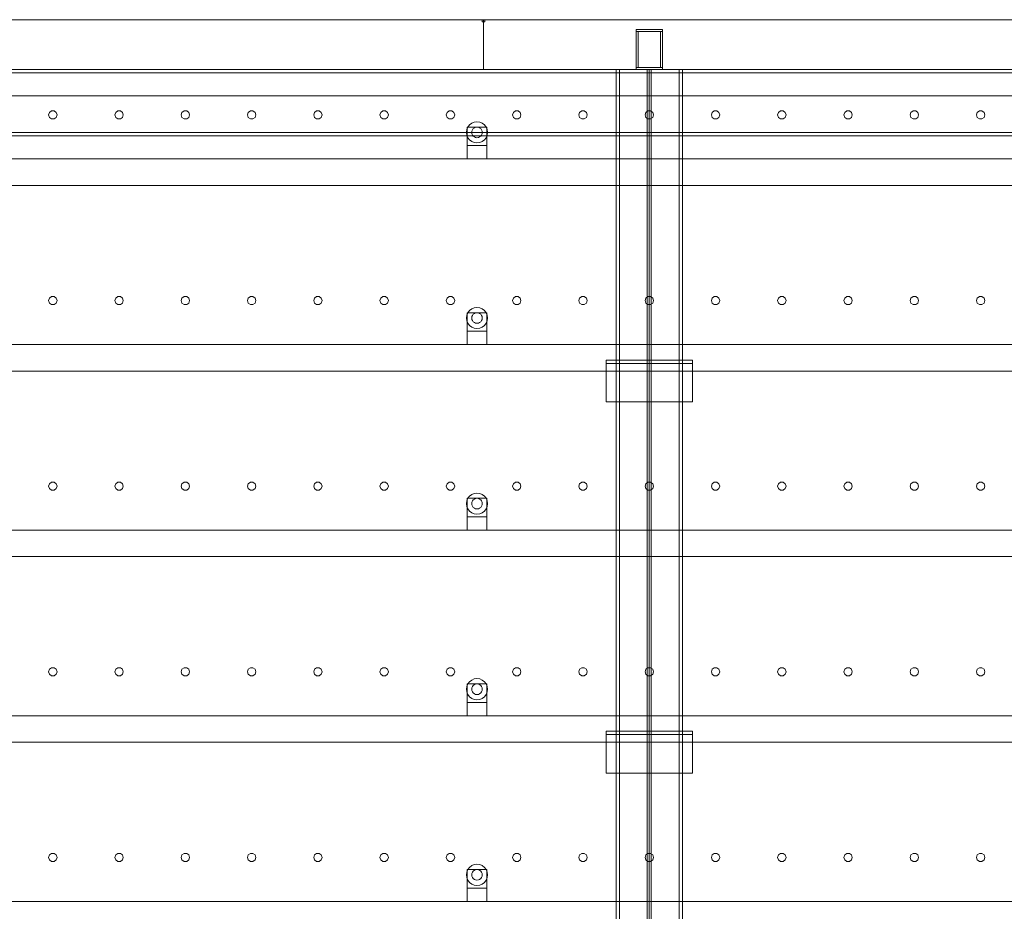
# Model space of a CAD drawing. Header units: millimetres. Extents: x -2233 to 61924, y -68080 to 6847.
# Tile 1003 of 1056: x 48511 to 49997, y 1655 to 3000. Entities that reach past the tile are written whole.
import ezdxf

# ---------------------------------------------------------------- set-up
doc = ezdxf.new("R2010")
doc.units = ezdxf.units.MM
doc.layers.add('lateral_secador', color=7, linetype='Continuous', lineweight=0)

msp = doc.modelspace()

# ---------------------------------------------------------------- linework, layer by layer
at = {"layer": 'lateral_secador'}
for p, q in [((48211.134, 3000), (49211.134, 3000)), ((49209.134, 3000), (49213.134, 3000)), ((49209.134, 3000), (49209.134, 2997)), ((49209.134, 2997), (49213.134, 2997)), ((49211.134, 2925), (49211.134, 3000)), ((49211.134, 3000), (50211.134, 3000)), ((49213.134, 2997), (49213.134, 3000)), ((49441.134, 2985), (49481.134, 2985)), ((49441.134, 2985), (49441.134, 2982)), ((49441.134, 2982), (49481.134, 2982)), ((49441.134, 2982), (49444.134, 2982)), ((49441.134, 2982), (49441.134, 2928)), ((49444.134, 2928), (49444.134, 2982)), ((49478.134, 2982), (49481.134, 2982)), ((49478.134, 2982), (49478.134, 2928)), ((49481.134, 2982), (49481.134, 2985)), ((49481.134, 2928), (49481.134, 2982)), ((49441.134, 2928), (49481.134, 2928)), ((49441.134, 2928), (49441.134, 2925)), ((49441.134, 2928), (49444.134, 2928)), ((49478.134, 2928), (49481.134, 2928)), ((49481.134, 2925), (49481.134, 2928)), ((40461.134, 2925), (60461.134, 2925)), ((40461.134, 2920), (60461.134, 2920)), ((48211.134, 2925), (49211.134, 2925)), ((48461.134, 2925), (49461.134, 2925)), ((49211.134, 2925), (50211.134, 2925)), ((49411.134, 2925), (49511.134, 2925)), ((49411.134, 2925), (49411.134, 20)), ((49411.134, 2925), (49416.134, 2925)), ((49416.134, 20), (49416.134, 2925)), ((49441.134, 2925), (49481.134, 2925)), ((49458.134, 2925), (49464.134, 2925)), ((49458.134, 2925), (49458.134, 60)), ((49461.134, 0), (49461.134, 2925)), ((49461.134, 2925), (50236.134, 2925)), ((49464.134, 60), (49464.134, 2925)), ((49506.134, 2925), (49511.134, 2925)), ((49506.134, 2925), (49506.134, 20)), ((49511.134, 20), (49511.134, 2925)), ((40461.134, 2885), (60461.134, 2885)), ((48555.997, 2860.082), (48554.784, 2856.35)), ((48554.784, 2856.35), (48555.997, 2852.618)), ((48559.172, 2862.389), (48555.997, 2860.082)), ((48555.997, 2852.618), (48559.172, 2850.311)), ((48563.096, 2862.389), (48559.172, 2862.389)), ((48566.271, 2860.082), (48563.096, 2862.389)), ((48563.096, 2850.311), (48566.271, 2852.618)), ((48567.484, 2856.35), (48566.271, 2860.082)), ((48566.271, 2852.618), (48567.484, 2856.35)), ((48655.997, 2860.082), (48654.784, 2856.35)), ((48654.784, 2856.35), (48655.997, 2852.618)), ((48659.172, 2862.389), (48655.997, 2860.082)), ((48655.997, 2852.618), (48659.172, 2850.311)), ((48663.096, 2862.389), (48659.172, 2862.389)), ((48666.271, 2860.082), (48663.096, 2862.389)), ((48663.096, 2850.311), (48666.271, 2852.618)), ((48667.484, 2856.35), (48666.271, 2860.082)), ((48666.271, 2852.618), (48667.484, 2856.35)), ((48755.997, 2860.082), (48754.784, 2856.35)), ((48754.784, 2856.35), (48755.997, 2852.618)), ((48759.172, 2862.389), (48755.997, 2860.082)), ((48755.997, 2852.618), (48759.172, 2850.311)), ((48763.096, 2862.389), (48759.172, 2862.389)), ((48766.271, 2860.082), (48763.096, 2862.389)), ((48763.096, 2850.311), (48766.271, 2852.618)), ((48767.484, 2856.35), (48766.271, 2860.082)), ((48766.271, 2852.618), (48767.484, 2856.35)), ((48855.997, 2860.082), (48854.784, 2856.35)), ((48854.784, 2856.35), (48855.997, 2852.618)), ((48859.172, 2862.389), (48855.997, 2860.082)), ((48855.997, 2852.618), (48859.172, 2850.311)), ((48863.096, 2862.389), (48859.172, 2862.389)), ((48866.271, 2860.082), (48863.096, 2862.389)), ((48863.096, 2850.311), (48866.271, 2852.618)), ((48867.484, 2856.35), (48866.271, 2860.082)), ((48866.271, 2852.618), (48867.484, 2856.35)), ((48955.997, 2860.082), (48954.784, 2856.35)), ((48954.784, 2856.35), (48955.997, 2852.618)), ((48959.172, 2862.389), (48955.997, 2860.082)), ((48955.997, 2852.618), (48959.172, 2850.311)), ((48963.096, 2862.389), (48959.172, 2862.389)), ((48966.271, 2860.082), (48963.096, 2862.389)), ((48963.096, 2850.311), (48966.271, 2852.618)), ((48967.484, 2856.35), (48966.271, 2860.082)), ((48966.271, 2852.618), (48967.484, 2856.35)), ((49055.997, 2860.082), (49054.784, 2856.35)), ((49054.784, 2856.35), (49055.997, 2852.618)), ((49059.172, 2862.389), (49055.997, 2860.082)), ((49055.997, 2852.618), (49059.172, 2850.311)), ((49063.096, 2862.389), (49059.172, 2862.389)), ((49066.271, 2860.082), (49063.096, 2862.389)), ((49063.096, 2850.311), (49066.271, 2852.618)), ((49067.484, 2856.35), (49066.271, 2860.082)), ((49066.271, 2852.618), (49067.484, 2856.35)), ((49155.997, 2860.082), (49154.784, 2856.35)), ((49154.784, 2856.35), (49155.997, 2852.618)), ((49159.172, 2862.389), (49155.997, 2860.082)), ((49155.997, 2852.618), (49159.172, 2850.311)), ((49163.096, 2862.389), (49159.172, 2862.389)), ((49166.271, 2860.082), (49163.096, 2862.389)), ((49163.096, 2850.311), (49166.271, 2852.618)), ((49167.484, 2856.35), (49166.271, 2860.082)), ((49166.271, 2852.618), (49167.484, 2856.35)), ((49255.997, 2860.082), (49254.784, 2856.35)), ((49254.784, 2856.35), (49255.997, 2852.618)), ((49259.172, 2862.389), (49255.997, 2860.082)), ((49255.997, 2852.618), (49259.172, 2850.311)), ((49263.096, 2862.389), (49259.172, 2862.389)), ((49266.271, 2860.082), (49263.096, 2862.389)), ((49263.096, 2850.311), (49266.271, 2852.618)), ((49267.484, 2856.35), (49266.271, 2860.082)), ((49266.271, 2852.618), (49267.484, 2856.35)), ((49355.997, 2860.082), (49354.784, 2856.35)), ((49354.784, 2856.35), (49355.997, 2852.618)), ((49359.172, 2862.389), (49355.997, 2860.082)), ((49355.997, 2852.618), (49359.172, 2850.311)), ((49363.096, 2862.389), (49359.172, 2862.389)), ((49366.271, 2860.082), (49363.096, 2862.389)), ((49363.096, 2850.311), (49366.271, 2852.618)), ((49367.484, 2856.35), (49366.271, 2860.082)), ((49366.271, 2852.618), (49367.484, 2856.35)), ((49455.997, 2860.082), (49454.784, 2856.35)), ((49454.784, 2856.35), (49455.997, 2852.618)), ((49459.172, 2862.389), (49455.997, 2860.082)), ((49455.997, 2852.618), (49459.172, 2850.311)), ((49463.096, 2862.389), (49459.172, 2862.389)), ((49466.271, 2860.082), (49463.096, 2862.389)), ((49463.096, 2850.311), (49466.271, 2852.618)), ((49467.484, 2856.35), (49466.271, 2860.082)), ((49466.271, 2852.618), (49467.484, 2856.35)), ((49555.997, 2860.082), (49554.784, 2856.35)), ((49554.784, 2856.35), (49555.997, 2852.618)), ((49559.172, 2862.389), (49555.997, 2860.082)), ((49555.997, 2852.618), (49559.172, 2850.311)), ((49563.096, 2862.389), (49559.172, 2862.389)), ((49566.271, 2860.082), (49563.096, 2862.389)), ((49563.096, 2850.311), (49566.271, 2852.618)), ((49567.484, 2856.35), (49566.271, 2860.082)), ((49566.271, 2852.618), (49567.484, 2856.35)), ((49655.997, 2860.082), (49654.784, 2856.35)), ((49654.784, 2856.35), (49655.997, 2852.618)), ((49659.172, 2862.389), (49655.997, 2860.082)), ((49655.997, 2852.618), (49659.172, 2850.311)), ((49663.096, 2862.389), (49659.172, 2862.389)), ((49666.271, 2860.082), (49663.096, 2862.389)), ((49663.096, 2850.311), (49666.271, 2852.618)), ((49667.484, 2856.35), (49666.271, 2860.082)), ((49666.271, 2852.618), (49667.484, 2856.35)), ((49755.997, 2860.082), (49754.784, 2856.35)), ((49754.784, 2856.35), (49755.997, 2852.618)), ((49759.172, 2862.389), (49755.997, 2860.082)), ((49755.997, 2852.618), (49759.172, 2850.311)), ((49763.096, 2862.389), (49759.172, 2862.389)), ((49766.271, 2860.082), (49763.096, 2862.389)), ((49763.096, 2850.311), (49766.271, 2852.618)), ((49767.484, 2856.35), (49766.271, 2860.082)), ((49766.271, 2852.618), (49767.484, 2856.35)), ((49855.997, 2860.082), (49854.784, 2856.35)), ((49854.784, 2856.35), (49855.997, 2852.618)), ((49859.172, 2862.389), (49855.997, 2860.082)), ((49855.997, 2852.618), (49859.172, 2850.311)), ((49863.096, 2862.389), (49859.172, 2862.389)), ((49866.271, 2860.082), (49863.096, 2862.389)), ((49863.096, 2850.311), (49866.271, 2852.618)), ((49867.484, 2856.35), (49866.271, 2860.082)), ((49866.271, 2852.618), (49867.484, 2856.35)), ((49955.997, 2860.082), (49954.784, 2856.35)), ((49954.784, 2856.35), (49955.997, 2852.618)), ((49959.172, 2862.389), (49955.997, 2860.082)), ((49955.997, 2852.618), (49959.172, 2850.311)), ((49963.096, 2862.389), (49959.172, 2862.389)), ((49966.271, 2860.082), (49963.096, 2862.389)), ((49963.096, 2850.311), (49966.271, 2852.618)), ((49967.484, 2856.35), (49966.271, 2860.082)), ((49966.271, 2852.618), (49967.484, 2856.35)), ((48559.172, 2850.311), (48563.096, 2850.311)), ((48659.172, 2850.311), (48663.096, 2850.311)), ((48759.172, 2850.311), (48763.096, 2850.311)), ((48859.172, 2850.311), (48863.096, 2850.311)), ((48959.172, 2850.311), (48963.096, 2850.311)), ((49059.172, 2850.311), (49063.096, 2850.311)), ((49159.172, 2850.311), (49163.096, 2850.311)), ((49187.277, 2838), (49185.679, 2834.141)), ((49186.134, 2838), (49216.134, 2838)), ((49186.134, 2838), (49186.134, 2810)), ((49189.82, 2841.314), (49187.277, 2838)), ((49193.134, 2843.856), (49189.82, 2841.314)), ((49196.993, 2845.455), (49193.134, 2843.856)), ((49201.134, 2846), (49196.993, 2845.455)), ((49199.063, 2837.727), (49197.134, 2836.928)), ((49201.134, 2838), (49199.063, 2837.727)), ((49205.275, 2845.455), (49201.134, 2846)), ((49203.204, 2837.727), (49201.134, 2838)), ((49205.134, 2836.928), (49203.204, 2837.727)), ((49209.134, 2843.856), (49205.275, 2845.455)), ((49212.448, 2841.314), (49209.134, 2843.856)), ((49214.99, 2838), (49212.448, 2841.314)), ((49216.589, 2834.141), (49214.99, 2838)), ((49216.134, 2810), (49216.134, 2838)), ((49259.172, 2850.311), (49263.096, 2850.311)), ((49359.172, 2850.311), (49363.096, 2850.311)), ((49459.172, 2850.311), (49463.096, 2850.311)), ((49559.172, 2850.311), (49563.096, 2850.311)), ((49659.172, 2850.311), (49663.096, 2850.311)), ((49759.172, 2850.311), (49763.096, 2850.311)), ((49859.172, 2850.311), (49863.096, 2850.311)), ((49959.172, 2850.311), (49963.096, 2850.311)), ((40461.134, 2830), (60461.134, 2830)), ((40461.134, 2825), (60461.134, 2825)), ((49185.679, 2834.141), (49185.134, 2830)), ((49185.134, 2830), (49185.679, 2825.859)), ((49185.679, 2825.859), (49187.277, 2822)), ((49193.406, 2832.071), (49193.134, 2830)), ((49193.134, 2830), (49193.406, 2827.929)), ((49194.206, 2834), (49193.406, 2832.071)), ((49193.406, 2827.929), (49194.206, 2826)), ((49195.477, 2835.657), (49194.206, 2834)), ((49194.206, 2826), (49195.477, 2824.343)), ((49197.134, 2836.928), (49195.477, 2835.657)), ((49195.477, 2824.343), (49197.134, 2823.072)), ((49197.134, 2823.072), (49199.063, 2822.273)), ((49203.204, 2822.273), (49205.134, 2823.072)), ((49206.791, 2835.657), (49205.134, 2836.928)), ((49205.134, 2823.072), (49206.791, 2824.343)), ((49208.062, 2834), (49206.791, 2835.657)), ((49206.791, 2824.343), (49208.062, 2826)), ((49208.861, 2832.071), (49208.062, 2834)), ((49208.062, 2826), (49208.861, 2827.929)), ((49209.134, 2830), (49208.861, 2832.071)), ((49208.861, 2827.929), (49209.134, 2830)), ((49214.99, 2822), (49216.589, 2825.859)), ((49217.134, 2830), (49216.589, 2834.141)), ((49216.589, 2825.859), (49217.134, 2830)), ((49186.134, 2810), (49216.134, 2810)), ((49186.134, 2810), (49186.134, 2790)), ((49187.277, 2822), (49189.82, 2818.686)), ((49189.82, 2818.686), (49193.134, 2816.144)), ((49193.134, 2816.144), (49196.993, 2814.545)), ((49196.993, 2814.545), (49201.134, 2814)), ((49199.063, 2822.273), (49201.134, 2822)), ((49201.134, 2822), (49203.204, 2822.273)), ((49201.134, 2814), (49205.275, 2814.545)), ((49205.275, 2814.545), (49209.134, 2816.144)), ((49209.134, 2816.144), (49212.448, 2818.686)), ((49212.448, 2818.686), (49214.99, 2822)), ((49216.134, 2790), (49216.134, 2810)), ((40811.134, 2790), (60111.134, 2790)), ((49186.134, 2790), (49216.134, 2790)), ((40811.134, 2750), (60111.134, 2750)), ((48555.997, 2580.082), (48554.784, 2576.35)), ((48554.784, 2576.35), (48555.997, 2572.618)), ((48559.172, 2582.389), (48555.997, 2580.082)), ((48555.997, 2572.618), (48559.172, 2570.311)), ((48563.096, 2582.389), (48559.172, 2582.389)), ((48559.172, 2570.311), (48563.096, 2570.311)), ((48566.271, 2580.082), (48563.096, 2582.389)), ((48563.096, 2570.311), (48566.271, 2572.618)), ((48567.484, 2576.35), (48566.271, 2580.082)), ((48566.271, 2572.618), (48567.484, 2576.35)), ((48655.997, 2580.082), (48654.784, 2576.35)), ((48654.784, 2576.35), (48655.997, 2572.618)), ((48659.172, 2582.389), (48655.997, 2580.082)), ((48655.997, 2572.618), (48659.172, 2570.311)), ((48663.096, 2582.389), (48659.172, 2582.389)), ((48659.172, 2570.311), (48663.096, 2570.311)), ((48666.271, 2580.082), (48663.096, 2582.389)), ((48663.096, 2570.311), (48666.271, 2572.618)), ((48667.484, 2576.35), (48666.271, 2580.082)), ((48666.271, 2572.618), (48667.484, 2576.35)), ((48755.997, 2580.082), (48754.784, 2576.35)), ((48754.784, 2576.35), (48755.997, 2572.618)), ((48759.172, 2582.389), (48755.997, 2580.082)), ((48755.997, 2572.618), (48759.172, 2570.311)), ((48763.096, 2582.389), (48759.172, 2582.389)), ((48759.172, 2570.311), (48763.096, 2570.311)), ((48766.271, 2580.082), (48763.096, 2582.389)), ((48763.096, 2570.311), (48766.271, 2572.618)), ((48767.484, 2576.35), (48766.271, 2580.082)), ((48766.271, 2572.618), (48767.484, 2576.35)), ((48855.997, 2580.082), (48854.784, 2576.35)), ((48854.784, 2576.35), (48855.997, 2572.618)), ((48859.172, 2582.389), (48855.997, 2580.082)), ((48855.997, 2572.618), (48859.172, 2570.311)), ((48863.096, 2582.389), (48859.172, 2582.389)), ((48859.172, 2570.311), (48863.096, 2570.311)), ((48866.271, 2580.082), (48863.096, 2582.389)), ((48863.096, 2570.311), (48866.271, 2572.618)), ((48867.484, 2576.35), (48866.271, 2580.082)), ((48866.271, 2572.618), (48867.484, 2576.35)), ((48955.997, 2580.082), (48954.784, 2576.35)), ((48954.784, 2576.35), (48955.997, 2572.618)), ((48959.172, 2582.389), (48955.997, 2580.082)), ((48955.997, 2572.618), (48959.172, 2570.311)), ((48963.096, 2582.389), (48959.172, 2582.389)), ((48959.172, 2570.311), (48963.096, 2570.311)), ((48966.271, 2580.082), (48963.096, 2582.389)), ((48963.096, 2570.311), (48966.271, 2572.618)), ((48967.484, 2576.35), (48966.271, 2580.082)), ((48966.271, 2572.618), (48967.484, 2576.35)), ((49055.997, 2580.082), (49054.784, 2576.35)), ((49054.784, 2576.35), (49055.997, 2572.618)), ((49059.172, 2582.389), (49055.997, 2580.082)), ((49055.997, 2572.618), (49059.172, 2570.311)), ((49063.096, 2582.389), (49059.172, 2582.389)), ((49059.172, 2570.311), (49063.096, 2570.311)), ((49066.271, 2580.082), (49063.096, 2582.389)), ((49063.096, 2570.311), (49066.271, 2572.618)), ((49067.484, 2576.35), (49066.271, 2580.082)), ((49066.271, 2572.618), (49067.484, 2576.35)), ((49155.997, 2580.082), (49154.784, 2576.35)), ((49154.784, 2576.35), (49155.997, 2572.618)), ((49159.172, 2582.389), (49155.997, 2580.082)), ((49155.997, 2572.618), (49159.172, 2570.311)), ((49163.096, 2582.389), (49159.172, 2582.389)), ((49159.172, 2570.311), (49163.096, 2570.311)), ((49166.271, 2580.082), (49163.096, 2582.389)), ((49163.096, 2570.311), (49166.271, 2572.618)), ((49167.484, 2576.35), (49166.271, 2580.082)), ((49166.271, 2572.618), (49167.484, 2576.35)), ((49255.997, 2580.082), (49254.784, 2576.35)), ((49254.784, 2576.35), (49255.997, 2572.618)), ((49259.172, 2582.389), (49255.997, 2580.082)), ((49255.997, 2572.618), (49259.172, 2570.311)), ((49263.096, 2582.389), (49259.172, 2582.389)), ((49259.172, 2570.311), (49263.096, 2570.311)), ((49266.271, 2580.082), (49263.096, 2582.389)), ((49263.096, 2570.311), (49266.271, 2572.618)), ((49267.484, 2576.35), (49266.271, 2580.082)), ((49266.271, 2572.618), (49267.484, 2576.35)), ((49355.997, 2580.082), (49354.784, 2576.35)), ((49354.784, 2576.35), (49355.997, 2572.618)), ((49359.172, 2582.389), (49355.997, 2580.082)), ((49355.997, 2572.618), (49359.172, 2570.311)), ((49363.096, 2582.389), (49359.172, 2582.389)), ((49359.172, 2570.311), (49363.096, 2570.311)), ((49366.271, 2580.082), (49363.096, 2582.389)), ((49363.096, 2570.311), (49366.271, 2572.618)), ((49367.484, 2576.35), (49366.271, 2580.082)), ((49366.271, 2572.618), (49367.484, 2576.35)), ((49455.997, 2580.082), (49454.784, 2576.35)), ((49454.784, 2576.35), (49455.997, 2572.618)), ((49459.172, 2582.389), (49455.997, 2580.082)), ((49455.997, 2572.618), (49459.172, 2570.311)), ((49463.096, 2582.389), (49459.172, 2582.389)), ((49459.172, 2570.311), (49463.096, 2570.311)), ((49466.271, 2580.082), (49463.096, 2582.389)), ((49463.096, 2570.311), (49466.271, 2572.618)), ((49467.484, 2576.35), (49466.271, 2580.082)), ((49466.271, 2572.618), (49467.484, 2576.35)), ((49555.997, 2580.082), (49554.784, 2576.35)), ((49554.784, 2576.35), (49555.997, 2572.618)), ((49559.172, 2582.389), (49555.997, 2580.082)), ((49555.997, 2572.618), (49559.172, 2570.311)), ((49563.096, 2582.389), (49559.172, 2582.389)), ((49559.172, 2570.311), (49563.096, 2570.311)), ((49566.271, 2580.082), (49563.096, 2582.389)), ((49563.096, 2570.311), (49566.271, 2572.618)), ((49567.484, 2576.35), (49566.271, 2580.082)), ((49566.271, 2572.618), (49567.484, 2576.35)), ((49655.997, 2580.082), (49654.784, 2576.35)), ((49654.784, 2576.35), (49655.997, 2572.618)), ((49659.172, 2582.389), (49655.997, 2580.082)), ((49655.997, 2572.618), (49659.172, 2570.311)), ((49663.096, 2582.389), (49659.172, 2582.389)), ((49659.172, 2570.311), (49663.096, 2570.311)), ((49666.271, 2580.082), (49663.096, 2582.389)), ((49663.096, 2570.311), (49666.271, 2572.618)), ((49667.484, 2576.35), (49666.271, 2580.082)), ((49666.271, 2572.618), (49667.484, 2576.35)), ((49755.997, 2580.082), (49754.784, 2576.35)), ((49754.784, 2576.35), (49755.997, 2572.618)), ((49759.172, 2582.389), (49755.997, 2580.082)), ((49755.997, 2572.618), (49759.172, 2570.311)), ((49763.096, 2582.389), (49759.172, 2582.389)), ((49759.172, 2570.311), (49763.096, 2570.311)), ((49766.271, 2580.082), (49763.096, 2582.389)), ((49763.096, 2570.311), (49766.271, 2572.618)), ((49767.484, 2576.35), (49766.271, 2580.082)), ((49766.271, 2572.618), (49767.484, 2576.35)), ((49855.997, 2580.082), (49854.784, 2576.35)), ((49854.784, 2576.35), (49855.997, 2572.618)), ((49859.172, 2582.389), (49855.997, 2580.082)), ((49855.997, 2572.618), (49859.172, 2570.311)), ((49863.096, 2582.389), (49859.172, 2582.389)), ((49859.172, 2570.311), (49863.096, 2570.311)), ((49866.271, 2580.082), (49863.096, 2582.389)), ((49863.096, 2570.311), (49866.271, 2572.618)), ((49867.484, 2576.35), (49866.271, 2580.082)), ((49866.271, 2572.618), (49867.484, 2576.35)), ((49955.997, 2580.082), (49954.784, 2576.35)), ((49954.784, 2576.35), (49955.997, 2572.618)), ((49959.172, 2582.389), (49955.997, 2580.082)), ((49955.997, 2572.618), (49959.172, 2570.311)), ((49963.096, 2582.389), (49959.172, 2582.389)), ((49959.172, 2570.311), (49963.096, 2570.311)), ((49966.271, 2580.082), (49963.096, 2582.389)), ((49963.096, 2570.311), (49966.271, 2572.618)), ((49967.484, 2576.35), (49966.271, 2580.082)), ((49966.271, 2572.618), (49967.484, 2576.35)), ((49187.277, 2558), (49185.679, 2554.141)), ((49186.134, 2558), (49216.134, 2558)), ((49186.134, 2558), (49186.134, 2530)), ((49189.82, 2561.314), (49187.277, 2558)), ((49193.134, 2563.856), (49189.82, 2561.314)), ((49196.993, 2565.455), (49193.134, 2563.856)), ((49195.477, 2555.657), (49194.206, 2554)), ((49197.134, 2556.928), (49195.477, 2555.657)), ((49201.134, 2566), (49196.993, 2565.455)), ((49199.063, 2557.727), (49197.134, 2556.928)), ((49201.134, 2558), (49199.063, 2557.727)), ((49205.275, 2565.455), (49201.134, 2566)), ((49203.204, 2557.727), (49201.134, 2558)), ((49205.134, 2556.928), (49203.204, 2557.727)), ((49206.791, 2555.657), (49205.134, 2556.928)), ((49209.134, 2563.856), (49205.275, 2565.455)), ((49208.062, 2554), (49206.791, 2555.657)), ((49212.448, 2561.314), (49209.134, 2563.856)), ((49214.99, 2558), (49212.448, 2561.314)), ((49216.589, 2554.141), (49214.99, 2558)), ((49216.134, 2530), (49216.134, 2558)), ((49185.679, 2554.141), (49185.134, 2550)), ((49185.134, 2550), (49185.679, 2545.859)), ((49185.679, 2545.859), (49187.277, 2542)), ((49187.277, 2542), (49189.82, 2538.686)), ((49193.406, 2552.071), (49193.134, 2550)), ((49193.134, 2550), (49193.406, 2547.929)), ((49194.206, 2554), (49193.406, 2552.071)), ((49193.406, 2547.929), (49194.206, 2546)), ((49194.206, 2546), (49195.477, 2544.343)), ((49195.477, 2544.343), (49197.134, 2543.072)), ((49197.134, 2543.072), (49199.063, 2542.273)), ((49199.063, 2542.273), (49201.134, 2542)), ((49201.134, 2542), (49203.204, 2542.273)), ((49203.204, 2542.273), (49205.134, 2543.072)), ((49205.134, 2543.072), (49206.791, 2544.343)), ((49206.791, 2544.343), (49208.062, 2546)), ((49208.861, 2552.071), (49208.062, 2554)), ((49208.062, 2546), (49208.861, 2547.929)), ((49209.134, 2550), (49208.861, 2552.071)), ((49208.861, 2547.929), (49209.134, 2550)), ((49212.448, 2538.686), (49214.99, 2542)), ((49214.99, 2542), (49216.589, 2545.859)), ((49217.134, 2550), (49216.589, 2554.141)), ((49216.589, 2545.859), (49217.134, 2550)), ((49186.134, 2530), (49216.134, 2530)), ((49186.134, 2530), (49186.134, 2510)), ((49189.82, 2538.686), (49193.134, 2536.144)), ((49193.134, 2536.144), (49196.993, 2534.545)), ((49196.993, 2534.545), (49201.134, 2534)), ((49201.134, 2534), (49205.275, 2534.545)), ((49205.275, 2534.545), (49209.134, 2536.144)), ((49209.134, 2536.144), (49212.448, 2538.686)), ((49216.134, 2510), (49216.134, 2530)), ((40811.134, 2510), (60111.134, 2510)), ((49186.134, 2510), (49216.134, 2510)), ((49396.134, 2486.5), (49526.134, 2486.5)), ((49396.134, 2486.5), (49396.134, 2423.5)), ((49396.134, 2486.5), (49396.134, 2481.5)), ((49396.134, 2481.5), (49526.134, 2481.5)), ((49526.134, 2423.5), (49526.134, 2486.5)), ((49526.134, 2481.5), (49526.134, 2486.5)), ((40811.134, 2470), (60111.134, 2470)), ((49396.134, 2423.5), (49526.134, 2423.5)), ((48555.997, 2300.082), (48554.784, 2296.35)), ((48554.784, 2296.35), (48555.997, 2292.618)), ((48559.172, 2302.389), (48555.997, 2300.082)), ((48555.997, 2292.618), (48559.172, 2290.311)), ((48563.096, 2302.389), (48559.172, 2302.389)), ((48559.172, 2290.311), (48563.096, 2290.311)), ((48566.271, 2300.082), (48563.096, 2302.389)), ((48563.096, 2290.311), (48566.271, 2292.618)), ((48567.484, 2296.35), (48566.271, 2300.082)), ((48566.271, 2292.618), (48567.484, 2296.35)), ((48655.997, 2300.082), (48654.784, 2296.35)), ((48654.784, 2296.35), (48655.997, 2292.618)), ((48659.172, 2302.389), (48655.997, 2300.082)), ((48655.997, 2292.618), (48659.172, 2290.311)), ((48663.096, 2302.389), (48659.172, 2302.389)), ((48659.172, 2290.311), (48663.096, 2290.311)), ((48666.271, 2300.082), (48663.096, 2302.389)), ((48663.096, 2290.311), (48666.271, 2292.618)), ((48667.484, 2296.35), (48666.271, 2300.082)), ((48666.271, 2292.618), (48667.484, 2296.35)), ((48755.997, 2300.082), (48754.784, 2296.35)), ((48754.784, 2296.35), (48755.997, 2292.618)), ((48759.172, 2302.389), (48755.997, 2300.082)), ((48755.997, 2292.618), (48759.172, 2290.311)), ((48763.096, 2302.389), (48759.172, 2302.389)), ((48759.172, 2290.311), (48763.096, 2290.311)), ((48766.271, 2300.082), (48763.096, 2302.389)), ((48763.096, 2290.311), (48766.271, 2292.618)), ((48767.484, 2296.35), (48766.271, 2300.082)), ((48766.271, 2292.618), (48767.484, 2296.35)), ((48855.997, 2300.082), (48854.784, 2296.35)), ((48854.784, 2296.35), (48855.997, 2292.618)), ((48859.172, 2302.389), (48855.997, 2300.082)), ((48855.997, 2292.618), (48859.172, 2290.311)), ((48863.096, 2302.389), (48859.172, 2302.389)), ((48859.172, 2290.311), (48863.096, 2290.311)), ((48866.271, 2300.082), (48863.096, 2302.389)), ((48863.096, 2290.311), (48866.271, 2292.618)), ((48867.484, 2296.35), (48866.271, 2300.082)), ((48866.271, 2292.618), (48867.484, 2296.35)), ((48955.997, 2300.082), (48954.784, 2296.35)), ((48954.784, 2296.35), (48955.997, 2292.618)), ((48959.172, 2302.389), (48955.997, 2300.082)), ((48955.997, 2292.618), (48959.172, 2290.311)), ((48963.096, 2302.389), (48959.172, 2302.389)), ((48959.172, 2290.311), (48963.096, 2290.311)), ((48966.271, 2300.082), (48963.096, 2302.389)), ((48963.096, 2290.311), (48966.271, 2292.618)), ((48967.484, 2296.35), (48966.271, 2300.082)), ((48966.271, 2292.618), (48967.484, 2296.35)), ((49055.997, 2300.082), (49054.784, 2296.35)), ((49054.784, 2296.35), (49055.997, 2292.618)), ((49059.172, 2302.389), (49055.997, 2300.082)), ((49055.997, 2292.618), (49059.172, 2290.311)), ((49063.096, 2302.389), (49059.172, 2302.389)), ((49059.172, 2290.311), (49063.096, 2290.311)), ((49066.271, 2300.082), (49063.096, 2302.389)), ((49063.096, 2290.311), (49066.271, 2292.618)), ((49067.484, 2296.35), (49066.271, 2300.082)), ((49066.271, 2292.618), (49067.484, 2296.35)), ((49155.997, 2300.082), (49154.784, 2296.35)), ((49154.784, 2296.35), (49155.997, 2292.618)), ((49159.172, 2302.389), (49155.997, 2300.082)), ((49155.997, 2292.618), (49159.172, 2290.311)), ((49163.096, 2302.389), (49159.172, 2302.389)), ((49159.172, 2290.311), (49163.096, 2290.311)), ((49166.271, 2300.082), (49163.096, 2302.389)), ((49163.096, 2290.311), (49166.271, 2292.618)), ((49167.484, 2296.35), (49166.271, 2300.082)), ((49166.271, 2292.618), (49167.484, 2296.35)), ((49255.997, 2300.082), (49254.784, 2296.35)), ((49254.784, 2296.35), (49255.997, 2292.618)), ((49259.172, 2302.389), (49255.997, 2300.082)), ((49255.997, 2292.618), (49259.172, 2290.311)), ((49263.096, 2302.389), (49259.172, 2302.389)), ((49259.172, 2290.311), (49263.096, 2290.311)), ((49266.271, 2300.082), (49263.096, 2302.389)), ((49263.096, 2290.311), (49266.271, 2292.618)), ((49267.484, 2296.35), (49266.271, 2300.082)), ((49266.271, 2292.618), (49267.484, 2296.35)), ((49355.997, 2300.082), (49354.784, 2296.35)), ((49354.784, 2296.35), (49355.997, 2292.618)), ((49359.172, 2302.389), (49355.997, 2300.082)), ((49355.997, 2292.618), (49359.172, 2290.311)), ((49363.096, 2302.389), (49359.172, 2302.389)), ((49359.172, 2290.311), (49363.096, 2290.311)), ((49366.271, 2300.082), (49363.096, 2302.389)), ((49363.096, 2290.311), (49366.271, 2292.618)), ((49367.484, 2296.35), (49366.271, 2300.082)), ((49366.271, 2292.618), (49367.484, 2296.35)), ((49455.997, 2300.082), (49454.784, 2296.35)), ((49454.784, 2296.35), (49455.997, 2292.618)), ((49459.172, 2302.389), (49455.997, 2300.082)), ((49455.997, 2292.618), (49459.172, 2290.311)), ((49463.096, 2302.389), (49459.172, 2302.389)), ((49459.172, 2290.311), (49463.096, 2290.311)), ((49466.271, 2300.082), (49463.096, 2302.389)), ((49463.096, 2290.311), (49466.271, 2292.618)), ((49467.484, 2296.35), (49466.271, 2300.082)), ((49466.271, 2292.618), (49467.484, 2296.35)), ((49555.997, 2300.082), (49554.784, 2296.35)), ((49554.784, 2296.35), (49555.997, 2292.618)), ((49559.172, 2302.389), (49555.997, 2300.082)), ((49555.997, 2292.618), (49559.172, 2290.311)), ((49563.096, 2302.389), (49559.172, 2302.389)), ((49559.172, 2290.311), (49563.096, 2290.311)), ((49566.271, 2300.082), (49563.096, 2302.389)), ((49563.096, 2290.311), (49566.271, 2292.618)), ((49567.484, 2296.35), (49566.271, 2300.082)), ((49566.271, 2292.618), (49567.484, 2296.35)), ((49655.997, 2300.082), (49654.784, 2296.35)), ((49654.784, 2296.35), (49655.997, 2292.618)), ((49659.172, 2302.389), (49655.997, 2300.082)), ((49655.997, 2292.618), (49659.172, 2290.311)), ((49663.096, 2302.389), (49659.172, 2302.389)), ((49659.172, 2290.311), (49663.096, 2290.311)), ((49666.271, 2300.082), (49663.096, 2302.389)), ((49663.096, 2290.311), (49666.271, 2292.618)), ((49667.484, 2296.35), (49666.271, 2300.082)), ((49666.271, 2292.618), (49667.484, 2296.35)), ((49755.997, 2300.082), (49754.784, 2296.35)), ((49754.784, 2296.35), (49755.997, 2292.618)), ((49759.172, 2302.389), (49755.997, 2300.082)), ((49755.997, 2292.618), (49759.172, 2290.311)), ((49763.096, 2302.389), (49759.172, 2302.389)), ((49759.172, 2290.311), (49763.096, 2290.311)), ((49766.271, 2300.082), (49763.096, 2302.389)), ((49763.096, 2290.311), (49766.271, 2292.618)), ((49767.484, 2296.35), (49766.271, 2300.082)), ((49766.271, 2292.618), (49767.484, 2296.35)), ((49855.997, 2300.082), (49854.784, 2296.35)), ((49854.784, 2296.35), (49855.997, 2292.618)), ((49859.172, 2302.389), (49855.997, 2300.082)), ((49855.997, 2292.618), (49859.172, 2290.311)), ((49863.096, 2302.389), (49859.172, 2302.389)), ((49859.172, 2290.311), (49863.096, 2290.311)), ((49866.271, 2300.082), (49863.096, 2302.389)), ((49863.096, 2290.311), (49866.271, 2292.618)), ((49867.484, 2296.35), (49866.271, 2300.082)), ((49866.271, 2292.618), (49867.484, 2296.35)), ((49955.997, 2300.082), (49954.784, 2296.35)), ((49954.784, 2296.35), (49955.997, 2292.618)), ((49959.172, 2302.389), (49955.997, 2300.082)), ((49955.997, 2292.618), (49959.172, 2290.311)), ((49963.096, 2302.389), (49959.172, 2302.389)), ((49959.172, 2290.311), (49963.096, 2290.311)), ((49966.271, 2300.082), (49963.096, 2302.389)), ((49963.096, 2290.311), (49966.271, 2292.618)), ((49967.484, 2296.35), (49966.271, 2300.082)), ((49966.271, 2292.618), (49967.484, 2296.35)), ((49185.679, 2274.141), (49185.134, 2270)), ((49187.277, 2278), (49185.679, 2274.141)), ((49186.134, 2278), (49216.134, 2278)), ((49186.134, 2278), (49186.134, 2250)), ((49189.82, 2281.314), (49187.277, 2278)), ((49193.134, 2283.856), (49189.82, 2281.314)), ((49196.993, 2285.455), (49193.134, 2283.856)), ((49194.206, 2274), (49193.406, 2272.071)), ((49195.477, 2275.657), (49194.206, 2274)), ((49197.134, 2276.928), (49195.477, 2275.657)), ((49201.134, 2286), (49196.993, 2285.455)), ((49199.063, 2277.727), (49197.134, 2276.928)), ((49201.134, 2278), (49199.063, 2277.727)), ((49205.275, 2285.455), (49201.134, 2286)), ((49203.204, 2277.727), (49201.134, 2278)), ((49205.134, 2276.928), (49203.204, 2277.727)), ((49206.791, 2275.657), (49205.134, 2276.928)), ((49209.134, 2283.856), (49205.275, 2285.455)), ((49208.062, 2274), (49206.791, 2275.657)), ((49208.861, 2272.071), (49208.062, 2274)), ((49212.448, 2281.314), (49209.134, 2283.856)), ((49214.99, 2278), (49212.448, 2281.314)), ((49216.589, 2274.141), (49214.99, 2278)), ((49216.134, 2250), (49216.134, 2278)), ((49217.134, 2270), (49216.589, 2274.141)), ((49185.134, 2270), (49185.679, 2265.859)), ((49185.679, 2265.859), (49187.277, 2262)), ((49187.277, 2262), (49189.82, 2258.686)), ((49189.82, 2258.686), (49193.134, 2256.144)), ((49193.406, 2272.071), (49193.134, 2270)), ((49193.134, 2270), (49193.406, 2267.929)), ((49193.406, 2267.929), (49194.206, 2266)), ((49194.206, 2266), (49195.477, 2264.343)), ((49195.477, 2264.343), (49197.134, 2263.072)), ((49197.134, 2263.072), (49199.063, 2262.273)), ((49199.063, 2262.273), (49201.134, 2262)), ((49201.134, 2262), (49203.204, 2262.273)), ((49203.204, 2262.273), (49205.134, 2263.072)), ((49205.134, 2263.072), (49206.791, 2264.343)), ((49206.791, 2264.343), (49208.062, 2266)), ((49208.062, 2266), (49208.861, 2267.929)), ((49209.134, 2270), (49208.861, 2272.071)), ((49208.861, 2267.929), (49209.134, 2270)), ((49209.134, 2256.144), (49212.448, 2258.686)), ((49212.448, 2258.686), (49214.99, 2262)), ((49214.99, 2262), (49216.589, 2265.859)), ((49216.589, 2265.859), (49217.134, 2270)), ((49186.134, 2250), (49216.134, 2250)), ((49186.134, 2250), (49186.134, 2230)), ((49193.134, 2256.144), (49196.993, 2254.545)), ((49196.993, 2254.545), (49201.134, 2254)), ((49201.134, 2254), (49205.275, 2254.545)), ((49205.275, 2254.545), (49209.134, 2256.144)), ((49216.134, 2230), (49216.134, 2250)), ((40811.134, 2230), (60111.134, 2230)), ((49186.134, 2230), (49216.134, 2230)), ((40811.134, 2190), (60111.134, 2190)), ((48559.172, 2022.389), (48555.997, 2020.082)), ((48563.096, 2022.389), (48559.172, 2022.389)), ((48566.271, 2020.082), (48563.096, 2022.389)), ((48659.172, 2022.389), (48655.997, 2020.082)), ((48663.096, 2022.389), (48659.172, 2022.389)), ((48666.271, 2020.082), (48663.096, 2022.389)), ((48759.172, 2022.389), (48755.997, 2020.082)), ((48763.096, 2022.389), (48759.172, 2022.389)), ((48766.271, 2020.082), (48763.096, 2022.389)), ((48859.172, 2022.389), (48855.997, 2020.082)), ((48863.096, 2022.389), (48859.172, 2022.389)), ((48866.271, 2020.082), (48863.096, 2022.389)), ((48959.172, 2022.389), (48955.997, 2020.082)), ((48963.096, 2022.389), (48959.172, 2022.389)), ((48966.271, 2020.082), (48963.096, 2022.389)), ((49059.172, 2022.389), (49055.997, 2020.082)), ((49063.096, 2022.389), (49059.172, 2022.389)), ((49066.271, 2020.082), (49063.096, 2022.389)), ((49159.172, 2022.389), (49155.997, 2020.082)), ((49163.096, 2022.389), (49159.172, 2022.389)), ((49166.271, 2020.082), (49163.096, 2022.389)), ((49259.172, 2022.389), (49255.997, 2020.082)), ((49263.096, 2022.389), (49259.172, 2022.389)), ((49266.271, 2020.082), (49263.096, 2022.389)), ((49359.172, 2022.389), (49355.997, 2020.082)), ((49363.096, 2022.389), (49359.172, 2022.389)), ((49366.271, 2020.082), (49363.096, 2022.389)), ((49459.172, 2022.389), (49455.997, 2020.082)), ((49463.096, 2022.389), (49459.172, 2022.389)), ((49466.271, 2020.082), (49463.096, 2022.389)), ((49559.172, 2022.389), (49555.997, 2020.082)), ((49563.096, 2022.389), (49559.172, 2022.389)), ((49566.271, 2020.082), (49563.096, 2022.389)), ((49659.172, 2022.389), (49655.997, 2020.082)), ((49663.096, 2022.389), (49659.172, 2022.389)), ((49666.271, 2020.082), (49663.096, 2022.389)), ((49759.172, 2022.389), (49755.997, 2020.082)), ((49763.096, 2022.389), (49759.172, 2022.389)), ((49766.271, 2020.082), (49763.096, 2022.389)), ((49859.172, 2022.389), (49855.997, 2020.082)), ((49863.096, 2022.389), (49859.172, 2022.389)), ((49866.271, 2020.082), (49863.096, 2022.389)), ((49959.172, 2022.389), (49955.997, 2020.082)), ((49963.096, 2022.389), (49959.172, 2022.389)), ((49966.271, 2020.082), (49963.096, 2022.389)), ((48555.997, 2020.082), (48554.784, 2016.35)), ((48554.784, 2016.35), (48555.997, 2012.618)), ((48555.997, 2012.618), (48559.172, 2010.311)), ((48559.172, 2010.311), (48563.096, 2010.311)), ((48563.096, 2010.311), (48566.271, 2012.618)), ((48567.484, 2016.35), (48566.271, 2020.082)), ((48566.271, 2012.618), (48567.484, 2016.35)), ((48655.997, 2020.082), (48654.784, 2016.35)), ((48654.784, 2016.35), (48655.997, 2012.618)), ((48655.997, 2012.618), (48659.172, 2010.311)), ((48659.172, 2010.311), (48663.096, 2010.311)), ((48663.096, 2010.311), (48666.271, 2012.618)), ((48667.484, 2016.35), (48666.271, 2020.082)), ((48666.271, 2012.618), (48667.484, 2016.35)), ((48755.997, 2020.082), (48754.784, 2016.35)), ((48754.784, 2016.35), (48755.997, 2012.618)), ((48755.997, 2012.618), (48759.172, 2010.311)), ((48759.172, 2010.311), (48763.096, 2010.311)), ((48763.096, 2010.311), (48766.271, 2012.618)), ((48767.484, 2016.35), (48766.271, 2020.082)), ((48766.271, 2012.618), (48767.484, 2016.35)), ((48855.997, 2020.082), (48854.784, 2016.35)), ((48854.784, 2016.35), (48855.997, 2012.618)), ((48855.997, 2012.618), (48859.172, 2010.311)), ((48859.172, 2010.311), (48863.096, 2010.311)), ((48863.096, 2010.311), (48866.271, 2012.618)), ((48867.484, 2016.35), (48866.271, 2020.082)), ((48866.271, 2012.618), (48867.484, 2016.35)), ((48955.997, 2020.082), (48954.784, 2016.35)), ((48954.784, 2016.35), (48955.997, 2012.618)), ((48955.997, 2012.618), (48959.172, 2010.311)), ((48959.172, 2010.311), (48963.096, 2010.311)), ((48963.096, 2010.311), (48966.271, 2012.618)), ((48967.484, 2016.35), (48966.271, 2020.082)), ((48966.271, 2012.618), (48967.484, 2016.35)), ((49055.997, 2020.082), (49054.784, 2016.35)), ((49054.784, 2016.35), (49055.997, 2012.618)), ((49055.997, 2012.618), (49059.172, 2010.311)), ((49059.172, 2010.311), (49063.096, 2010.311)), ((49063.096, 2010.311), (49066.271, 2012.618)), ((49067.484, 2016.35), (49066.271, 2020.082)), ((49066.271, 2012.618), (49067.484, 2016.35)), ((49155.997, 2020.082), (49154.784, 2016.35)), ((49154.784, 2016.35), (49155.997, 2012.618)), ((49155.997, 2012.618), (49159.172, 2010.311)), ((49159.172, 2010.311), (49163.096, 2010.311)), ((49163.096, 2010.311), (49166.271, 2012.618)), ((49167.484, 2016.35), (49166.271, 2020.082)), ((49166.271, 2012.618), (49167.484, 2016.35)), ((49201.134, 2006), (49196.993, 2005.455)), ((49205.275, 2005.455), (49201.134, 2006)), ((49255.997, 2020.082), (49254.784, 2016.35)), ((49254.784, 2016.35), (49255.997, 2012.618)), ((49255.997, 2012.618), (49259.172, 2010.311)), ((49259.172, 2010.311), (49263.096, 2010.311)), ((49263.096, 2010.311), (49266.271, 2012.618)), ((49267.484, 2016.35), (49266.271, 2020.082)), ((49266.271, 2012.618), (49267.484, 2016.35)), ((49355.997, 2020.082), (49354.784, 2016.35)), ((49354.784, 2016.35), (49355.997, 2012.618)), ((49355.997, 2012.618), (49359.172, 2010.311)), ((49359.172, 2010.311), (49363.096, 2010.311)), ((49363.096, 2010.311), (49366.271, 2012.618)), ((49367.484, 2016.35), (49366.271, 2020.082)), ((49366.271, 2012.618), (49367.484, 2016.35)), ((49455.997, 2020.082), (49454.784, 2016.35)), ((49454.784, 2016.35), (49455.997, 2012.618)), ((49455.997, 2012.618), (49459.172, 2010.311)), ((49459.172, 2010.311), (49463.096, 2010.311)), ((49463.096, 2010.311), (49466.271, 2012.618)), ((49467.484, 2016.35), (49466.271, 2020.082)), ((49466.271, 2012.618), (49467.484, 2016.35)), ((49555.997, 2020.082), (49554.784, 2016.35)), ((49554.784, 2016.35), (49555.997, 2012.618)), ((49555.997, 2012.618), (49559.172, 2010.311)), ((49559.172, 2010.311), (49563.096, 2010.311)), ((49563.096, 2010.311), (49566.271, 2012.618)), ((49567.484, 2016.35), (49566.271, 2020.082)), ((49566.271, 2012.618), (49567.484, 2016.35)), ((49655.997, 2020.082), (49654.784, 2016.35)), ((49654.784, 2016.35), (49655.997, 2012.618)), ((49655.997, 2012.618), (49659.172, 2010.311)), ((49659.172, 2010.311), (49663.096, 2010.311)), ((49663.096, 2010.311), (49666.271, 2012.618)), ((49667.484, 2016.35), (49666.271, 2020.082)), ((49666.271, 2012.618), (49667.484, 2016.35)), ((49755.997, 2020.082), (49754.784, 2016.35)), ((49754.784, 2016.35), (49755.997, 2012.618)), ((49755.997, 2012.618), (49759.172, 2010.311)), ((49759.172, 2010.311), (49763.096, 2010.311)), ((49763.096, 2010.311), (49766.271, 2012.618)), ((49767.484, 2016.35), (49766.271, 2020.082)), ((49766.271, 2012.618), (49767.484, 2016.35)), ((49855.997, 2020.082), (49854.784, 2016.35)), ((49854.784, 2016.35), (49855.997, 2012.618)), ((49855.997, 2012.618), (49859.172, 2010.311)), ((49859.172, 2010.311), (49863.096, 2010.311)), ((49863.096, 2010.311), (49866.271, 2012.618)), ((49867.484, 2016.35), (49866.271, 2020.082)), ((49866.271, 2012.618), (49867.484, 2016.35)), ((49955.997, 2020.082), (49954.784, 2016.35)), ((49954.784, 2016.35), (49955.997, 2012.618)), ((49955.997, 2012.618), (49959.172, 2010.311)), ((49959.172, 2010.311), (49963.096, 2010.311)), ((49963.096, 2010.311), (49966.271, 2012.618)), ((49967.484, 2016.35), (49966.271, 2020.082)), ((49966.271, 2012.618), (49967.484, 2016.35)), ((49185.679, 1994.141), (49185.134, 1990)), ((49187.277, 1998), (49185.679, 1994.141)), ((49186.134, 1998), (49216.134, 1998)), ((49186.134, 1998), (49186.134, 1970)), ((49189.82, 2001.314), (49187.277, 1998)), ((49193.134, 2003.856), (49189.82, 2001.314)), ((49196.993, 2005.455), (49193.134, 2003.856)), ((49193.406, 1992.071), (49193.134, 1990)), ((49194.206, 1994), (49193.406, 1992.071)), ((49195.477, 1995.657), (49194.206, 1994)), ((49197.134, 1996.928), (49195.477, 1995.657)), ((49199.063, 1997.727), (49197.134, 1996.928)), ((49201.134, 1998), (49199.063, 1997.727)), ((49203.204, 1997.727), (49201.134, 1998)), ((49205.134, 1996.928), (49203.204, 1997.727)), ((49206.791, 1995.657), (49205.134, 1996.928)), ((49209.134, 2003.856), (49205.275, 2005.455)), ((49208.062, 1994), (49206.791, 1995.657)), ((49208.861, 1992.071), (49208.062, 1994)), ((49209.134, 1990), (49208.861, 1992.071)), ((49212.448, 2001.314), (49209.134, 2003.856)), ((49214.99, 1998), (49212.448, 2001.314)), ((49216.589, 1994.141), (49214.99, 1998)), ((49216.134, 1970), (49216.134, 1998)), ((49217.134, 1990), (49216.589, 1994.141)), ((49185.134, 1990), (49185.679, 1985.859)), ((49185.679, 1985.859), (49187.277, 1982)), ((49187.277, 1982), (49189.82, 1978.686)), ((49189.82, 1978.686), (49193.134, 1976.144)), ((49193.134, 1990), (49193.406, 1987.929)), ((49193.134, 1976.144), (49196.993, 1974.545)), ((49193.406, 1987.929), (49194.206, 1986)), ((49194.206, 1986), (49195.477, 1984.343)), ((49195.477, 1984.343), (49197.134, 1983.072)), ((49197.134, 1983.072), (49199.063, 1982.273)), ((49199.063, 1982.273), (49201.134, 1982)), ((49201.134, 1982), (49203.204, 1982.273)), ((49203.204, 1982.273), (49205.134, 1983.072)), ((49205.134, 1983.072), (49206.791, 1984.343)), ((49205.275, 1974.545), (49209.134, 1976.144)), ((49206.791, 1984.343), (49208.062, 1986)), ((49208.062, 1986), (49208.861, 1987.929)), ((49208.861, 1987.929), (49209.134, 1990)), ((49209.134, 1976.144), (49212.448, 1978.686)), ((49212.448, 1978.686), (49214.99, 1982)), ((49214.99, 1982), (49216.589, 1985.859)), ((49216.589, 1985.859), (49217.134, 1990)), ((49186.134, 1970), (49216.134, 1970)), ((49186.134, 1970), (49186.134, 1950)), ((49196.993, 1974.545), (49201.134, 1974)), ((49201.134, 1974), (49205.275, 1974.545)), ((49216.134, 1950), (49216.134, 1970)), ((40811.134, 1950), (60111.134, 1950)), ((49186.134, 1950), (49216.134, 1950)), ((49396.134, 1926.5), (49526.134, 1926.5)), ((49396.134, 1926.5), (49396.134, 1863.5)), ((49396.134, 1926.5), (49396.134, 1921.5)), ((49396.134, 1921.5), (49526.134, 1921.5)), ((49526.134, 1863.5), (49526.134, 1926.5)), ((49526.134, 1921.5), (49526.134, 1926.5)), ((40811.134, 1910), (60111.134, 1910)), ((49396.134, 1863.5), (49526.134, 1863.5)), ((48555.997, 1740.082), (48554.784, 1736.35)), ((48559.172, 1742.389), (48555.997, 1740.082)), ((48563.096, 1742.389), (48559.172, 1742.389)), ((48566.271, 1740.082), (48563.096, 1742.389)), ((48567.484, 1736.35), (48566.271, 1740.082)), ((48655.997, 1740.082), (48654.784, 1736.35)), ((48659.172, 1742.389), (48655.997, 1740.082)), ((48663.096, 1742.389), (48659.172, 1742.389)), ((48666.271, 1740.082), (48663.096, 1742.389)), ((48667.484, 1736.35), (48666.271, 1740.082)), ((48755.997, 1740.082), (48754.784, 1736.35)), ((48759.172, 1742.389), (48755.997, 1740.082)), ((48763.096, 1742.389), (48759.172, 1742.389)), ((48766.271, 1740.082), (48763.096, 1742.389)), ((48767.484, 1736.35), (48766.271, 1740.082)), ((48855.997, 1740.082), (48854.784, 1736.35)), ((48859.172, 1742.389), (48855.997, 1740.082)), ((48863.096, 1742.389), (48859.172, 1742.389)), ((48866.271, 1740.082), (48863.096, 1742.389)), ((48867.484, 1736.35), (48866.271, 1740.082)), ((48955.997, 1740.082), (48954.784, 1736.35)), ((48959.172, 1742.389), (48955.997, 1740.082)), ((48963.096, 1742.389), (48959.172, 1742.389)), ((48966.271, 1740.082), (48963.096, 1742.389)), ((48967.484, 1736.35), (48966.271, 1740.082)), ((49055.997, 1740.082), (49054.784, 1736.35)), ((49059.172, 1742.389), (49055.997, 1740.082)), ((49063.096, 1742.389), (49059.172, 1742.389)), ((49066.271, 1740.082), (49063.096, 1742.389)), ((49067.484, 1736.35), (49066.271, 1740.082)), ((49155.997, 1740.082), (49154.784, 1736.35)), ((49159.172, 1742.389), (49155.997, 1740.082)), ((49163.096, 1742.389), (49159.172, 1742.389)), ((49166.271, 1740.082), (49163.096, 1742.389)), ((49167.484, 1736.35), (49166.271, 1740.082)), ((49255.997, 1740.082), (49254.784, 1736.35)), ((49259.172, 1742.389), (49255.997, 1740.082)), ((49263.096, 1742.389), (49259.172, 1742.389)), ((49266.271, 1740.082), (49263.096, 1742.389)), ((49267.484, 1736.35), (49266.271, 1740.082)), ((49355.997, 1740.082), (49354.784, 1736.35)), ((49359.172, 1742.389), (49355.997, 1740.082)), ((49363.096, 1742.389), (49359.172, 1742.389)), ((49366.271, 1740.082), (49363.096, 1742.389)), ((49367.484, 1736.35), (49366.271, 1740.082)), ((49455.997, 1740.082), (49454.784, 1736.35)), ((49459.172, 1742.389), (49455.997, 1740.082)), ((49463.096, 1742.389), (49459.172, 1742.389)), ((49466.271, 1740.082), (49463.096, 1742.389)), ((49467.484, 1736.35), (49466.271, 1740.082)), ((49555.997, 1740.082), (49554.784, 1736.35)), ((49559.172, 1742.389), (49555.997, 1740.082)), ((49563.096, 1742.389), (49559.172, 1742.389)), ((49566.271, 1740.082), (49563.096, 1742.389)), ((49567.484, 1736.35), (49566.271, 1740.082)), ((49655.997, 1740.082), (49654.784, 1736.35)), ((49659.172, 1742.389), (49655.997, 1740.082)), ((49663.096, 1742.389), (49659.172, 1742.389)), ((49666.271, 1740.082), (49663.096, 1742.389)), ((49667.484, 1736.35), (49666.271, 1740.082)), ((49755.997, 1740.082), (49754.784, 1736.35)), ((49759.172, 1742.389), (49755.997, 1740.082)), ((49763.096, 1742.389), (49759.172, 1742.389)), ((49766.271, 1740.082), (49763.096, 1742.389)), ((49767.484, 1736.35), (49766.271, 1740.082)), ((49855.997, 1740.082), (49854.784, 1736.35)), ((49859.172, 1742.389), (49855.997, 1740.082)), ((49863.096, 1742.389), (49859.172, 1742.389)), ((49866.271, 1740.082), (49863.096, 1742.389)), ((49867.484, 1736.35), (49866.271, 1740.082)), ((49955.997, 1740.082), (49954.784, 1736.35)), ((49959.172, 1742.389), (49955.997, 1740.082)), ((49963.096, 1742.389), (49959.172, 1742.389)), ((49966.271, 1740.082), (49963.096, 1742.389)), ((49967.484, 1736.35), (49966.271, 1740.082)), ((48554.784, 1736.35), (48555.997, 1732.618)), ((48555.997, 1732.618), (48559.172, 1730.311)), ((48559.172, 1730.311), (48563.096, 1730.311)), ((48563.096, 1730.311), (48566.271, 1732.618)), ((48566.271, 1732.618), (48567.484, 1736.35)), ((48654.784, 1736.35), (48655.997, 1732.618)), ((48655.997, 1732.618), (48659.172, 1730.311)), ((48659.172, 1730.311), (48663.096, 1730.311)), ((48663.096, 1730.311), (48666.271, 1732.618)), ((48666.271, 1732.618), (48667.484, 1736.35)), ((48754.784, 1736.35), (48755.997, 1732.618)), ((48755.997, 1732.618), (48759.172, 1730.311)), ((48759.172, 1730.311), (48763.096, 1730.311)), ((48763.096, 1730.311), (48766.271, 1732.618)), ((48766.271, 1732.618), (48767.484, 1736.35)), ((48854.784, 1736.35), (48855.997, 1732.618)), ((48855.997, 1732.618), (48859.172, 1730.311)), ((48859.172, 1730.311), (48863.096, 1730.311)), ((48863.096, 1730.311), (48866.271, 1732.618)), ((48866.271, 1732.618), (48867.484, 1736.35)), ((48954.784, 1736.35), (48955.997, 1732.618)), ((48955.997, 1732.618), (48959.172, 1730.311)), ((48959.172, 1730.311), (48963.096, 1730.311)), ((48963.096, 1730.311), (48966.271, 1732.618)), ((48966.271, 1732.618), (48967.484, 1736.35)), ((49054.784, 1736.35), (49055.997, 1732.618)), ((49055.997, 1732.618), (49059.172, 1730.311)), ((49059.172, 1730.311), (49063.096, 1730.311)), ((49063.096, 1730.311), (49066.271, 1732.618)), ((49066.271, 1732.618), (49067.484, 1736.35)), ((49154.784, 1736.35), (49155.997, 1732.618)), ((49155.997, 1732.618), (49159.172, 1730.311)), ((49159.172, 1730.311), (49163.096, 1730.311)), ((49163.096, 1730.311), (49166.271, 1732.618)), ((49166.271, 1732.618), (49167.484, 1736.35)), ((49193.134, 1723.856), (49189.82, 1721.314)), ((49196.993, 1725.455), (49193.134, 1723.856)), ((49201.134, 1726), (49196.993, 1725.455)), ((49205.275, 1725.455), (49201.134, 1726)), ((49209.134, 1723.856), (49205.275, 1725.455)), ((49212.448, 1721.314), (49209.134, 1723.856)), ((49254.784, 1736.35), (49255.997, 1732.618)), ((49255.997, 1732.618), (49259.172, 1730.311)), ((49259.172, 1730.311), (49263.096, 1730.311)), ((49263.096, 1730.311), (49266.271, 1732.618)), ((49266.271, 1732.618), (49267.484, 1736.35)), ((49354.784, 1736.35), (49355.997, 1732.618)), ((49355.997, 1732.618), (49359.172, 1730.311)), ((49359.172, 1730.311), (49363.096, 1730.311)), ((49363.096, 1730.311), (49366.271, 1732.618)), ((49366.271, 1732.618), (49367.484, 1736.35)), ((49454.784, 1736.35), (49455.997, 1732.618)), ((49455.997, 1732.618), (49459.172, 1730.311)), ((49459.172, 1730.311), (49463.096, 1730.311)), ((49463.096, 1730.311), (49466.271, 1732.618)), ((49466.271, 1732.618), (49467.484, 1736.35)), ((49554.784, 1736.35), (49555.997, 1732.618)), ((49555.997, 1732.618), (49559.172, 1730.311)), ((49559.172, 1730.311), (49563.096, 1730.311)), ((49563.096, 1730.311), (49566.271, 1732.618)), ((49566.271, 1732.618), (49567.484, 1736.35)), ((49654.784, 1736.35), (49655.997, 1732.618)), ((49655.997, 1732.618), (49659.172, 1730.311)), ((49659.172, 1730.311), (49663.096, 1730.311)), ((49663.096, 1730.311), (49666.271, 1732.618)), ((49666.271, 1732.618), (49667.484, 1736.35)), ((49754.784, 1736.35), (49755.997, 1732.618)), ((49755.997, 1732.618), (49759.172, 1730.311)), ((49759.172, 1730.311), (49763.096, 1730.311)), ((49763.096, 1730.311), (49766.271, 1732.618)), ((49766.271, 1732.618), (49767.484, 1736.35)), ((49854.784, 1736.35), (49855.997, 1732.618)), ((49855.997, 1732.618), (49859.172, 1730.311)), ((49859.172, 1730.311), (49863.096, 1730.311)), ((49863.096, 1730.311), (49866.271, 1732.618)), ((49866.271, 1732.618), (49867.484, 1736.35)), ((49954.784, 1736.35), (49955.997, 1732.618)), ((49955.997, 1732.618), (49959.172, 1730.311)), ((49959.172, 1730.311), (49963.096, 1730.311)), ((49963.096, 1730.311), (49966.271, 1732.618)), ((49966.271, 1732.618), (49967.484, 1736.35)), ((49185.679, 1714.141), (49185.134, 1710)), ((49185.134, 1710), (49185.679, 1705.859)), ((49187.277, 1718), (49185.679, 1714.141)), ((49186.134, 1718), (49216.134, 1718)), ((49186.134, 1718), (49186.134, 1690)), ((49189.82, 1721.314), (49187.277, 1718)), ((49193.406, 1712.071), (49193.134, 1710)), ((49193.134, 1710), (49193.406, 1707.929)), ((49194.206, 1714), (49193.406, 1712.071)), ((49195.477, 1715.657), (49194.206, 1714)), ((49197.134, 1716.928), (49195.477, 1715.657)), ((49199.063, 1717.727), (49197.134, 1716.928)), ((49201.134, 1718), (49199.063, 1717.727)), ((49203.204, 1717.727), (49201.134, 1718)), ((49205.134, 1716.928), (49203.204, 1717.727)), ((49206.791, 1715.657), (49205.134, 1716.928)), ((49208.062, 1714), (49206.791, 1715.657)), ((49208.861, 1712.071), (49208.062, 1714)), ((49209.134, 1710), (49208.861, 1712.071)), ((49208.861, 1707.929), (49209.134, 1710)), ((49214.99, 1718), (49212.448, 1721.314)), ((49216.589, 1714.141), (49214.99, 1718)), ((49216.134, 1690), (49216.134, 1718)), ((49217.134, 1710), (49216.589, 1714.141)), ((49216.589, 1705.859), (49217.134, 1710)), ((49185.679, 1705.859), (49187.277, 1702)), ((49187.277, 1702), (49189.82, 1698.686)), ((49189.82, 1698.686), (49193.134, 1696.144)), ((49193.134, 1696.144), (49196.993, 1694.545)), ((49193.406, 1707.929), (49194.206, 1706)), ((49194.206, 1706), (49195.477, 1704.343)), ((49195.477, 1704.343), (49197.134, 1703.072)), ((49196.993, 1694.545), (49201.134, 1694)), ((49197.134, 1703.072), (49199.063, 1702.273)), ((49199.063, 1702.273), (49201.134, 1702)), ((49201.134, 1702), (49203.204, 1702.273)), ((49201.134, 1694), (49205.275, 1694.545)), ((49203.204, 1702.273), (49205.134, 1703.072)), ((49205.134, 1703.072), (49206.791, 1704.343)), ((49205.275, 1694.545), (49209.134, 1696.144)), ((49206.791, 1704.343), (49208.062, 1706)), ((49208.062, 1706), (49208.861, 1707.929)), ((49209.134, 1696.144), (49212.448, 1698.686)), ((49212.448, 1698.686), (49214.99, 1702)), ((49214.99, 1702), (49216.589, 1705.859)), ((49186.134, 1690), (49216.134, 1690)), ((49186.134, 1690), (49186.134, 1670)), ((49216.134, 1670), (49216.134, 1690)), ((40811.134, 1670), (60111.134, 1670)), ((49186.134, 1670), (49216.134, 1670))]:
    msp.add_line(p, q, dxfattribs=at)

doc.saveas('drawing.dxf')
